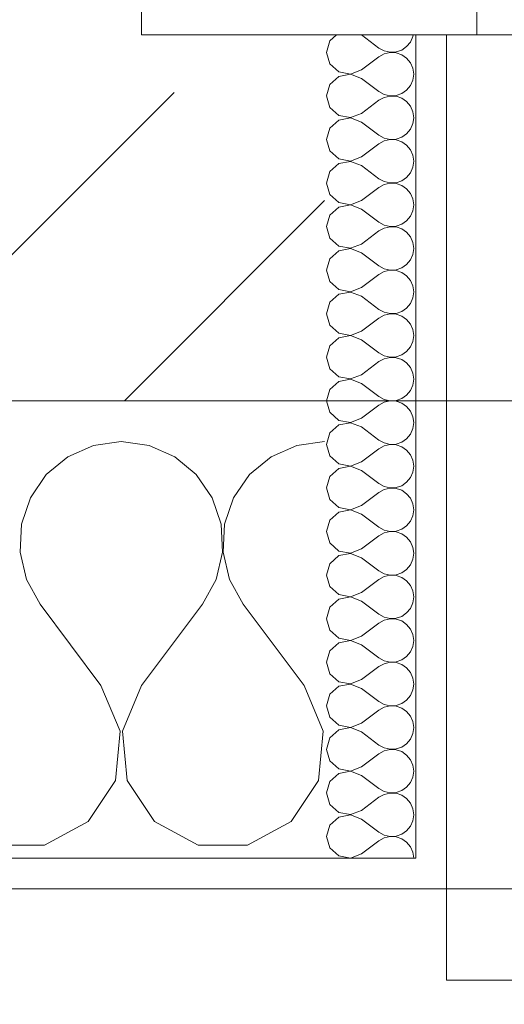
# Model space of a CAD drawing. Header units: metres. Extents: x -4 to 99, y -11 to 17.
# Tile 406 of 656: x 40.7 to 40.859, y -0.193 to 0.13. Entities that reach past the tile are written whole.
import ezdxf

# ---------------------------------------------------------------- set-up
doc = ezdxf.new("R2010")
doc.units = ezdxf.units.M
doc.header["$MEASUREMENT"] = 0
doc.linetypes.add('Strichlinie eng', pattern=[0.115, 0.075, -0.04])
doc.linetypes.add('Wipeout_Contour', pattern=[1, 0, -1])
for name, color, linetype in [('152 - Bemaßung_ Beschriftung.Ausbau', 7, 'Continuous'), ('603 - Struktur.Bodenplatte_ Decke Roh', 7, 'Continuous'), ('604 - Struktur.Wand Aussen', 7, 'Continuous'), ('Neubau_152 - Bemaßung_ Beschriftung.Ausbau', 7, 'Continuous')]:
    doc.layers.add(name, color=color, linetype=linetype)
doc.styles.add('ERSTELLTER_STIL_2', font='txt')
doc.dimstyles.new('ERSTELLTER_STIL__1', dxfattribs={"dimtxt": 0.1, "dimasz": 0.0532, "dimexe": 0.18, "dimexo": 0.0625, "dimgap": 0, "dimtad": 1, "dimzin": 0, "dimdsep": 46, "dimtxsty": 'ERSTELLTER_STIL_2', "dimblk": 'ARROWHEAD_2', "dimblk1": 'ARROWHEAD_2', "dimblk2": 'ARROWHEAD_2', "dimcen": 0.09, "dimse1": 1, "dimse2": 1, "dimclrd": 7, "dimclre": 7, "dimclrt": 7, "dimazin": 0, "dimtfac": 1, "dimtdec": 4, "dimtmove": 0, "dimatfit": 3, "dimfxl": 1, "dimtolj": 1, "dimtzin": 0, "dimarcsym": 0})
doc.dimstyles.new('ERSTELLTER_STIL__2', dxfattribs={"dimtxt": 0.1, "dimasz": 0.0532, "dimexe": 0.18, "dimexo": 0.0625, "dimgap": 0, "dimtad": 1, "dimtih": 1, "dimtoh": 1, "dimzin": 0, "dimdsep": 46, "dimtxsty": 'ERSTELLTER_STIL_2', "dimblk": 'ARROWHEAD_2', "dimblk1": 'ARROWHEAD_2', "dimblk2": 'ARROWHEAD_2', "dimcen": 0.09, "dimse1": 1, "dimse2": 1, "dimclrd": 7, "dimclre": 7, "dimclrt": 7, "dimazin": 0, "dimtfac": 1, "dimtdec": 4, "dimtmove": 0, "dimatfit": 3, "dimfxl": 1, "dimtolj": 1, "dimtzin": 0, "dimarcsym": 0})
doc.dimstyles.new('ERSTELLTER_STIL__4', dxfattribs={"dimtxt": 0.1, "dimasz": 0.0532, "dimexe": 0.18, "dimexo": 0.0625, "dimgap": 0, "dimtad": 1, "dimzin": 0, "dimdsep": 46, "dimtxsty": 'ERSTELLTER_STIL_2', "dimblk": 'ARROWHEAD_2', "dimblk1": 'ARROWHEAD_2', "dimblk2": 'ARROWHEAD_2', "dimcen": 0.09, "dimse1": 1, "dimse2": 1, "dimclrd": 7, "dimclre": 7, "dimclrt": 7, "dimazin": 0, "dimtfac": 1, "dimtdec": 4, "dimtmove": 2, "dimatfit": 3, "dimfxl": 1, "dimtolj": 1, "dimtzin": 0, "dimarcsym": 0})
doc.dimstyles.new('ERSTELLTER_STIL__6', dxfattribs={"dimtxt": 0.18, "dimasz": 0.03648, "dimexe": 0.18, "dimexo": 0.0625, "dimgap": 0, "dimtad": 0, "dimtih": 1, "dimtoh": 1, "dimdec": 4, "dimzin": 0, "dimdsep": 46, "dimcen": 0.09, "dimadec": 0, "dimazin": 0, "dimtfac": 1, "dimtdec": 4, "dimtmove": 0, "dimatfit": 3, "dimldrblk": 'ARROWHEAD_11', "dimfxl": 1, "dimtolj": 1, "dimtzin": 0, "dimarcsym": 0})
pattern_1 = [(0, (0, 0), (0, 0.08660254), [0, -0.05]), (0, (0.025, 0.0433), (0, 0.08660254), [0, -0.05])]

# ---------------------------------------------------------------- blocks, each defined once
blk = doc.blocks.new('*X95')
at = {"layer": '604 - Struktur.Wand Aussen', "color": 7, "linetype": 'Continuous', "lineweight": 5}
for p, q in [((40.72422, -0.0096), (40.71581, -0.01331)), ((40.73333, -0.00833), (40.72422, -0.0096)), ((40.74244, -0.0096), (40.73333, -0.00833)), ((40.75086, -0.01331), (40.74244, -0.0096)), ((40.79089, -0.0096), (40.78248, -0.01331)), ((40.8, -0.00833), (40.79089, -0.0096)), ((40.71581, -0.01331), (40.70873, -0.01918)), ((40.75794, -0.01918), (40.75086, -0.01331)), ((40.78248, -0.01331), (40.77539, -0.01918)), ((40.70873, -0.01918), (40.70352, -0.02676)), ((40.76315, -0.02676), (40.75794, -0.01918)), ((40.77539, -0.01918), (40.77019, -0.02676)), ((40.70352, -0.02676), (40.70058, -0.03547)), ((40.76609, -0.03547), (40.76315, -0.02676)), ((40.77019, -0.02676), (40.76725, -0.03547)), ((40.70058, -0.03547), (40.70013, -0.04466)), ((40.76653, -0.04466), (40.76609, -0.03547)), ((40.76725, -0.03547), (40.7668, -0.04466)), ((40.70013, -0.04466), (40.70222, -0.05362)), ((40.76445, -0.05362), (40.76653, -0.04466)), ((40.7668, -0.04466), (40.76888, -0.05362)), ((40.70222, -0.05362), (40.70667, -0.06167)), ((40.76, -0.06167), (40.76445, -0.05362)), ((40.76888, -0.05362), (40.77333, -0.06167)), ((40.72667, -0.08833), (40.70667, -0.06167)), ((40.74, -0.08833), (40.76, -0.06167)), ((40.79333, -0.08833), (40.77333, -0.06167)), ((40.73295, -0.1033), (40.72667, -0.08833)), ((40.74, -0.08833), (40.73371, -0.1033)), ((40.79962, -0.1033), (40.79333, -0.08833)), ((40.73142, -0.11947), (40.73295, -0.1033)), ((40.73371, -0.1033), (40.73525, -0.11947)), ((40.79808, -0.11947), (40.79962, -0.1033)), ((40.72243, -0.13299), (40.73142, -0.11947)), ((40.73525, -0.11947), (40.74424, -0.13299)), ((40.7891, -0.13299), (40.79808, -0.11947)), ((40.70812, -0.14066), (40.72243, -0.13299)), ((40.74424, -0.13299), (40.75855, -0.14066)), ((40.77479, -0.14066), (40.7891, -0.13299)), ((40.69188, -0.14066), (40.70812, -0.14066)), ((40.75855, -0.14066), (40.77479, -0.14066))]:
    blk.add_line(p, q, dxfattribs=at)
blk = doc.blocks.new('*X107')
at = {"layer": '604 - Struktur.Wand Aussen', "color": 7, "linetype": 'Continuous', "lineweight": 5}
for p, q in [((40.80178, 0.12304), (40.80071, 0.11929)), ((40.80392, 0.125), (40.80178, 0.12304)), ((40.81214, 0.125), (40.81786, 0.12071)), ((40.82822, 0.12267), (40.82901, 0.12448)), ((40.82901, 0.12448), (40.82909, 0.125)), ((40.81786, 0.12071), (40.81958, 0.11976)), ((40.81958, 0.11976), (40.8215, 0.11931)), ((40.82347, 0.11941), (40.82534, 0.12004)), ((40.82534, 0.12004), (40.82696, 0.12116)), ((40.82696, 0.12116), (40.82822, 0.12267)), ((40.80071, 0.11929), (40.80178, 0.11553)), ((40.81214, 0.11357), (40.81786, 0.11786)), ((40.81958, 0.11881), (40.81786, 0.11786)), ((40.8215, 0.11926), (40.81958, 0.11881)), ((40.8215, 0.11931), (40.82347, 0.11941)), ((40.82347, 0.11916), (40.8215, 0.11926)), ((40.82534, 0.11853), (40.82347, 0.11916)), ((40.82696, 0.11742), (40.82534, 0.11853)), ((40.82822, 0.1159), (40.82696, 0.11742)), ((40.80178, 0.11553), (40.80466, 0.1129)), ((40.8085, 0.11217), (40.81214, 0.11357)), ((40.82901, 0.11409), (40.82822, 0.1159)), ((40.82929, 0.11214), (40.82901, 0.11409)), ((40.80466, 0.11139), (40.80178, 0.10876)), ((40.80466, 0.1129), (40.8085, 0.11217)), ((40.8085, 0.11211), (40.80466, 0.11139)), ((40.81214, 0.11071), (40.8085, 0.11211)), ((40.81214, 0.11071), (40.81786, 0.10643)), ((40.82822, 0.10839), (40.82901, 0.11019)), ((40.82901, 0.11019), (40.82929, 0.11214)), ((40.80178, 0.10876), (40.80071, 0.105)), ((40.82534, 0.10575), (40.82696, 0.10687)), ((40.82696, 0.10687), (40.82822, 0.10839)), ((40.80071, 0.105), (40.80178, 0.10124)), ((40.81214, 0.09929), (40.81786, 0.10357)), ((40.81786, 0.10643), (40.81958, 0.10547)), ((40.81958, 0.10453), (40.81786, 0.10357)), ((40.81958, 0.10547), (40.8215, 0.10503)), ((40.8215, 0.10497), (40.81958, 0.10453)), ((40.8215, 0.10503), (40.82347, 0.10512)), ((40.82347, 0.10488), (40.8215, 0.10497)), ((40.82347, 0.10512), (40.82534, 0.10575)), ((40.82534, 0.10425), (40.82347, 0.10488)), ((40.82696, 0.10313), (40.82534, 0.10425)), ((40.80178, 0.10124), (40.80466, 0.09861)), ((40.82822, 0.10161), (40.82696, 0.10313)), ((40.82901, 0.09981), (40.82822, 0.10161)), ((40.80466, 0.0971), (40.80178, 0.09447)), ((40.80466, 0.09861), (40.8085, 0.09789)), ((40.8085, 0.09783), (40.80466, 0.0971)), ((40.8085, 0.09789), (40.81214, 0.09929)), ((40.81214, 0.09643), (40.8085, 0.09783)), ((40.82929, 0.09786), (40.82901, 0.09981)), ((40.82901, 0.09591), (40.82929, 0.09786)), ((40.80178, 0.09447), (40.80071, 0.09071)), ((40.81214, 0.09643), (40.81786, 0.09214)), ((40.82696, 0.09258), (40.82822, 0.0941)), ((40.82822, 0.0941), (40.82901, 0.09591)), ((40.80071, 0.09071), (40.80178, 0.08696)), ((40.81786, 0.09214), (40.81958, 0.09119)), ((40.81958, 0.09119), (40.8215, 0.09074)), ((40.8215, 0.09069), (40.81958, 0.09024)), ((40.8215, 0.09074), (40.82347, 0.09084)), ((40.82347, 0.09059), (40.8215, 0.09069)), ((40.82347, 0.09084), (40.82534, 0.09147)), ((40.82534, 0.08996), (40.82347, 0.09059)), ((40.82534, 0.09147), (40.82696, 0.09258)), ((40.81214, 0.085), (40.81786, 0.08929)), ((40.81958, 0.09024), (40.81786, 0.08929)), ((40.82696, 0.08884), (40.82534, 0.08996)), ((40.82822, 0.08733), (40.82696, 0.08884)), ((40.82901, 0.08552), (40.82822, 0.08733)), ((40.80178, 0.08696), (40.80466, 0.08433)), ((40.80466, 0.08433), (40.8085, 0.0836)), ((40.8085, 0.0836), (40.81214, 0.085)), ((40.82929, 0.08357), (40.82901, 0.08552)), ((40.80466, 0.08282), (40.80178, 0.08018)), ((40.8085, 0.08354), (40.80466, 0.08282)), ((40.81214, 0.08214), (40.8085, 0.08354)), ((40.81214, 0.08214), (40.81786, 0.07786)), ((40.82822, 0.07982), (40.82901, 0.08162)), ((40.82901, 0.08162), (40.82929, 0.08357)), ((40.80178, 0.08018), (40.80071, 0.07643)), ((40.81786, 0.07786), (40.81958, 0.0769)), ((40.82534, 0.07718), (40.82696, 0.0783)), ((40.82696, 0.0783), (40.82822, 0.07982)), ((40.80071, 0.07643), (40.80178, 0.07267)), ((40.81214, 0.07071), (40.81786, 0.075)), ((40.81958, 0.07595), (40.81786, 0.075)), ((40.81958, 0.0769), (40.8215, 0.07646)), ((40.8215, 0.0764), (40.81958, 0.07595)), ((40.8215, 0.07646), (40.82347, 0.07655)), ((40.82347, 0.0763), (40.8215, 0.0764)), ((40.82347, 0.07655), (40.82534, 0.07718)), ((40.82534, 0.07567), (40.82347, 0.0763)), ((40.82696, 0.07456), (40.82534, 0.07567)), ((40.82822, 0.07304), (40.82696, 0.07456)), ((40.80178, 0.07267), (40.80466, 0.07004)), ((40.82901, 0.07124), (40.82822, 0.07304)), ((40.82929, 0.06929), (40.82901, 0.07124)), ((40.80466, 0.06853), (40.80178, 0.0659)), ((40.80466, 0.07004), (40.8085, 0.06931)), ((40.8085, 0.06926), (40.80466, 0.06853)), ((40.8085, 0.06931), (40.81214, 0.07071)), ((40.81214, 0.06786), (40.8085, 0.06926)), ((40.81214, 0.06786), (40.81786, 0.06357)), ((40.82901, 0.06733), (40.82929, 0.06929)), ((40.80178, 0.0659), (40.80071, 0.06214)), ((40.82696, 0.06401), (40.82822, 0.06553)), ((40.82822, 0.06553), (40.82901, 0.06733)), ((40.80071, 0.06214), (40.80178, 0.05839)), ((40.81786, 0.06357), (40.81958, 0.06262)), ((40.81958, 0.06167), (40.81786, 0.06071)), ((40.81958, 0.06262), (40.8215, 0.06217)), ((40.8215, 0.06211), (40.81958, 0.06167)), ((40.8215, 0.06217), (40.82347, 0.06227)), ((40.82347, 0.06202), (40.8215, 0.06211)), ((40.82347, 0.06227), (40.82534, 0.0629)), ((40.82534, 0.06139), (40.82347, 0.06202)), ((40.82534, 0.0629), (40.82696, 0.06401)), ((40.82696, 0.06027), (40.82534, 0.06139)), ((40.80178, 0.05839), (40.80466, 0.05575)), ((40.81214, 0.05643), (40.81786, 0.06071)), ((40.82822, 0.05876), (40.82696, 0.06027)), ((40.82901, 0.05695), (40.82822, 0.05876)), ((40.80466, 0.05575), (40.8085, 0.05503)), ((40.8085, 0.05497), (40.80466, 0.05425)), ((40.8085, 0.05503), (40.81214, 0.05643)), ((40.81214, 0.05357), (40.8085, 0.05497)), ((40.82929, 0.055), (40.82901, 0.05695)), ((40.82901, 0.05305), (40.82929, 0.055)), ((40.80466, 0.05425), (40.80178, 0.05161)), ((40.81214, 0.05357), (40.81786, 0.04929)), ((40.82822, 0.05124), (40.82901, 0.05305)), ((40.80178, 0.05161), (40.80071, 0.04786)), ((40.81786, 0.04929), (40.81958, 0.04833)), ((40.82347, 0.04798), (40.82534, 0.04861)), ((40.82534, 0.04861), (40.82696, 0.04973)), ((40.82696, 0.04973), (40.82822, 0.05124)), ((40.80071, 0.04786), (40.80178, 0.0441)), ((40.81214, 0.04214), (40.81786, 0.04643)), ((40.81958, 0.04738), (40.81786, 0.04643)), ((40.81958, 0.04833), (40.8215, 0.04789)), ((40.8215, 0.04783), (40.81958, 0.04738)), ((40.8215, 0.04789), (40.82347, 0.04798)), ((40.82347, 0.04773), (40.8215, 0.04783)), ((40.82534, 0.0471), (40.82347, 0.04773)), ((40.82696, 0.04599), (40.82534, 0.0471)), ((40.82822, 0.04447), (40.82696, 0.04599)), ((40.80178, 0.0441), (40.80466, 0.04147)), ((40.8085, 0.04074), (40.81214, 0.04214)), ((40.82901, 0.04267), (40.82822, 0.04447)), ((40.82929, 0.04071), (40.82901, 0.04267)), ((40.80466, 0.03996), (40.80178, 0.03733)), ((40.80466, 0.04147), (40.8085, 0.04074)), ((40.8085, 0.04069), (40.80466, 0.03996)), ((40.81214, 0.03929), (40.8085, 0.04069)), ((40.81214, 0.03929), (40.81786, 0.035)), ((40.82822, 0.03696), (40.82901, 0.03876)), ((40.82901, 0.03876), (40.82929, 0.04071)), ((40.80178, 0.03733), (40.80071, 0.03357)), ((40.82696, 0.03544), (40.82822, 0.03696)), ((40.80071, 0.03357), (40.80178, 0.02982)), ((40.81786, 0.035), (40.81958, 0.03405)), ((40.81958, 0.0331), (40.81786, 0.03214)), ((40.81958, 0.03405), (40.8215, 0.0336)), ((40.8215, 0.03354), (40.81958, 0.0331)), ((40.8215, 0.0336), (40.82347, 0.0337)), ((40.82347, 0.03345), (40.8215, 0.03354)), ((40.82347, 0.0337), (40.82534, 0.03433)), ((40.82534, 0.03282), (40.82347, 0.03345)), ((40.82534, 0.03433), (40.82696, 0.03544)), ((40.82696, 0.0317), (40.82534, 0.03282)), ((40.80178, 0.02982), (40.80466, 0.02718)), ((40.81214, 0.02786), (40.81786, 0.03214)), ((40.82822, 0.03018), (40.82696, 0.0317)), ((40.82901, 0.02838), (40.82822, 0.03018)), ((40.80466, 0.02718), (40.8085, 0.02646)), ((40.8085, 0.0264), (40.80466, 0.02567)), ((40.8085, 0.02646), (40.81214, 0.02786)), ((40.81214, 0.025), (40.8085, 0.0264)), ((40.82929, 0.02643), (40.82901, 0.02838)), ((40.82901, 0.02448), (40.82929, 0.02643)), ((40.80178, 0.02304), (40.80071, 0.01929)), ((40.80466, 0.02567), (40.80178, 0.02304)), ((40.81214, 0.025), (40.81786, 0.02071)), ((40.82696, 0.02116), (40.82822, 0.02267)), ((40.82822, 0.02267), (40.82901, 0.02448)), ((40.81786, 0.02071), (40.81958, 0.01976)), ((40.81958, 0.01976), (40.8215, 0.01931)), ((40.8215, 0.01931), (40.82347, 0.01941)), ((40.82347, 0.01941), (40.82534, 0.02004)), ((40.82534, 0.02004), (40.82696, 0.02116)), ((40.80071, 0.01929), (40.80178, 0.01553)), ((40.81214, 0.01357), (40.81786, 0.01786)), ((40.81958, 0.01881), (40.81786, 0.01786)), ((40.8215, 0.01926), (40.81958, 0.01881)), ((40.82347, 0.01916), (40.8215, 0.01926)), ((40.82534, 0.01853), (40.82347, 0.01916)), ((40.82696, 0.01742), (40.82534, 0.01853)), ((40.82822, 0.0159), (40.82696, 0.01742)), ((40.80178, 0.01553), (40.80466, 0.0129)), ((40.8085, 0.01217), (40.81214, 0.01357)), ((40.82901, 0.01409), (40.82822, 0.0159)), ((40.82929, 0.01214), (40.82901, 0.01409)), ((40.80466, 0.01139), (40.80178, 0.00876)), ((40.80466, 0.0129), (40.8085, 0.01217)), ((40.8085, 0.01211), (40.80466, 0.01139)), ((40.81214, 0.01071), (40.8085, 0.01211)), ((40.81214, 0.01071), (40.81786, 0.00643)), ((40.82822, 0.00839), (40.82901, 0.01019)), ((40.82901, 0.01019), (40.82929, 0.01214)), ((40.80178, 0.00876), (40.80071, 0.005)), ((40.82534, 0.00575), (40.82696, 0.00687)), ((40.82696, 0.00687), (40.82822, 0.00839)), ((40.80071, 0.005), (40.80178, 0.00124)), ((40.81214, -0.00071), (40.81786, 0.00357)), ((40.81786, 0.00643), (40.81958, 0.00547)), ((40.81958, 0.00453), (40.81786, 0.00357)), ((40.81958, 0.00547), (40.8215, 0.00503)), ((40.8215, 0.00497), (40.81958, 0.00453)), ((40.8215, 0.00503), (40.82347, 0.00512)), ((40.82347, 0.00488), (40.8215, 0.00497)), ((40.82347, 0.00512), (40.82534, 0.00575)), ((40.82534, 0.00425), (40.82347, 0.00488)), ((40.82696, 0.00313), (40.82534, 0.00425)), ((40.80178, 0.00124), (40.80466, -0.00139)), ((40.82822, 0.00161), (40.82696, 0.00313)), ((40.82901, -0.00019), (40.82822, 0.00161)), ((40.80466, -0.0029), (40.80178, -0.00553)), ((40.80466, -0.00139), (40.8085, -0.00211)), ((40.8085, -0.00217), (40.80466, -0.0029)), ((40.8085, -0.00211), (40.81214, -0.00071)), ((40.81214, -0.00357), (40.8085, -0.00217)), ((40.82929, -0.00214), (40.82901, -0.00019)), ((40.82901, -0.00409), (40.82929, -0.00214)), ((40.80178, -0.00553), (40.80071, -0.00929)), ((40.81214, -0.00357), (40.81786, -0.00786)), ((40.82696, -0.00742), (40.82822, -0.0059)), ((40.82822, -0.0059), (40.82901, -0.00409)), ((40.80071, -0.00929), (40.80178, -0.01304)), ((40.81786, -0.00786), (40.81958, -0.00881)), ((40.81958, -0.00881), (40.8215, -0.00926)), ((40.8215, -0.00931), (40.81958, -0.00976)), ((40.8215, -0.00926), (40.82347, -0.00916)), ((40.82347, -0.00941), (40.8215, -0.00931)), ((40.82347, -0.00916), (40.82534, -0.00853)), ((40.82534, -0.01004), (40.82347, -0.00941)), ((40.82534, -0.00853), (40.82696, -0.00742)), ((40.81214, -0.015), (40.81786, -0.01071)), ((40.81958, -0.00976), (40.81786, -0.01071)), ((40.82696, -0.01116), (40.82534, -0.01004)), ((40.82822, -0.01267), (40.82696, -0.01116)), ((40.82901, -0.01448), (40.82822, -0.01267)), ((40.80178, -0.01304), (40.80466, -0.01567)), ((40.80466, -0.01567), (40.8085, -0.0164)), ((40.8085, -0.0164), (40.81214, -0.015)), ((40.82929, -0.01643), (40.82901, -0.01448)), ((40.80466, -0.01718), (40.80178, -0.01982)), ((40.8085, -0.01646), (40.80466, -0.01718)), ((40.81214, -0.01786), (40.8085, -0.01646)), ((40.81214, -0.01786), (40.81786, -0.02214)), ((40.82822, -0.02018), (40.82901, -0.01838)), ((40.82901, -0.01838), (40.82929, -0.01643)), ((40.80178, -0.01982), (40.80071, -0.02357)), ((40.81786, -0.02214), (40.81958, -0.0231)), ((40.82534, -0.02282), (40.82696, -0.0217)), ((40.82696, -0.0217), (40.82822, -0.02018)), ((40.80071, -0.02357), (40.80178, -0.02733)), ((40.81214, -0.02929), (40.81786, -0.025)), ((40.81958, -0.02405), (40.81786, -0.025)), ((40.81958, -0.0231), (40.8215, -0.02354)), ((40.8215, -0.0236), (40.81958, -0.02405)), ((40.8215, -0.02354), (40.82347, -0.02345)), ((40.82347, -0.0237), (40.8215, -0.0236)), ((40.82347, -0.02345), (40.82534, -0.02282)), ((40.82534, -0.02433), (40.82347, -0.0237)), ((40.82696, -0.02544), (40.82534, -0.02433)), ((40.82822, -0.02696), (40.82696, -0.02544)), ((40.80178, -0.02733), (40.80466, -0.02996)), ((40.82901, -0.02876), (40.82822, -0.02696)), ((40.82929, -0.03071), (40.82901, -0.02876)), ((40.80466, -0.03147), (40.80178, -0.0341)), ((40.80466, -0.02996), (40.8085, -0.03069)), ((40.8085, -0.03074), (40.80466, -0.03147)), ((40.8085, -0.03069), (40.81214, -0.02929)), ((40.81214, -0.03214), (40.8085, -0.03074)), ((40.81214, -0.03214), (40.81786, -0.03643)), ((40.82901, -0.03267), (40.82929, -0.03071)), ((40.80178, -0.0341), (40.80071, -0.03786)), ((40.82696, -0.03599), (40.82822, -0.03447)), ((40.82822, -0.03447), (40.82901, -0.03267)), ((40.80071, -0.03786), (40.80178, -0.04161)), ((40.81786, -0.03643), (40.81958, -0.03738)), ((40.81958, -0.03833), (40.81786, -0.03929)), ((40.81958, -0.03738), (40.8215, -0.03783)), ((40.8215, -0.03789), (40.81958, -0.03833)), ((40.8215, -0.03783), (40.82347, -0.03773)), ((40.82347, -0.03798), (40.8215, -0.03789)), ((40.82347, -0.03773), (40.82534, -0.0371)), ((40.82534, -0.03861), (40.82347, -0.03798)), ((40.82534, -0.0371), (40.82696, -0.03599)), ((40.82696, -0.03973), (40.82534, -0.03861)), ((40.80178, -0.04161), (40.80466, -0.04425)), ((40.81214, -0.04357), (40.81786, -0.03929)), ((40.82822, -0.04124), (40.82696, -0.03973)), ((40.82901, -0.04305), (40.82822, -0.04124)), ((40.80466, -0.04425), (40.8085, -0.04497)), ((40.8085, -0.04503), (40.80466, -0.04575)), ((40.8085, -0.04497), (40.81214, -0.04357)), ((40.81214, -0.04643), (40.8085, -0.04503)), ((40.82929, -0.045), (40.82901, -0.04305)), ((40.82901, -0.04695), (40.82929, -0.045)), ((40.80178, -0.04839), (40.80071, -0.05214)), ((40.80466, -0.04575), (40.80178, -0.04839)), ((40.81214, -0.04643), (40.81786, -0.05071)), ((40.82822, -0.04876), (40.82901, -0.04695)), ((40.81786, -0.05071), (40.81958, -0.05167)), ((40.82347, -0.05202), (40.82534, -0.05139)), ((40.82534, -0.05139), (40.82696, -0.05027)), ((40.82696, -0.05027), (40.82822, -0.04876)), ((40.80071, -0.05214), (40.80178, -0.0559)), ((40.81214, -0.05786), (40.81786, -0.05357)), ((40.81958, -0.05262), (40.81786, -0.05357)), ((40.81958, -0.05167), (40.8215, -0.05211)), ((40.8215, -0.05217), (40.81958, -0.05262)), ((40.8215, -0.05211), (40.82347, -0.05202)), ((40.82347, -0.05227), (40.8215, -0.05217)), ((40.82534, -0.0529), (40.82347, -0.05227)), ((40.82696, -0.05401), (40.82534, -0.0529)), ((40.82822, -0.05553), (40.82696, -0.05401)), ((40.80178, -0.0559), (40.80466, -0.05853)), ((40.8085, -0.05926), (40.81214, -0.05786)), ((40.82901, -0.05733), (40.82822, -0.05553)), ((40.82929, -0.05929), (40.82901, -0.05733)), ((40.80466, -0.06004), (40.80178, -0.06267)), ((40.80466, -0.05853), (40.8085, -0.05926)), ((40.8085, -0.05931), (40.80466, -0.06004)), ((40.81214, -0.06071), (40.8085, -0.05931)), ((40.81214, -0.06071), (40.81786, -0.065)), ((40.82822, -0.06304), (40.82901, -0.06124)), ((40.82901, -0.06124), (40.82929, -0.05929)), ((40.80178, -0.06267), (40.80071, -0.06643)), ((40.82534, -0.06567), (40.82696, -0.06456)), ((40.82696, -0.06456), (40.82822, -0.06304)), ((40.80071, -0.06643), (40.80178, -0.07018)), ((40.81786, -0.065), (40.81958, -0.06595)), ((40.81958, -0.0669), (40.81786, -0.06786)), ((40.81958, -0.06595), (40.8215, -0.0664)), ((40.8215, -0.06646), (40.81958, -0.0669)), ((40.8215, -0.0664), (40.82347, -0.0663)), ((40.82347, -0.06655), (40.8215, -0.06646)), ((40.82347, -0.0663), (40.82534, -0.06567)), ((40.82534, -0.06718), (40.82347, -0.06655)), ((40.82696, -0.0683), (40.82534, -0.06718)), ((40.80178, -0.07018), (40.80466, -0.07282)), ((40.81214, -0.07214), (40.81786, -0.06786)), ((40.82822, -0.06982), (40.82696, -0.0683)), ((40.82901, -0.07162), (40.82822, -0.06982)), ((40.80466, -0.07282), (40.8085, -0.07354)), ((40.8085, -0.0736), (40.80466, -0.07433)), ((40.8085, -0.07354), (40.81214, -0.07214)), ((40.81214, -0.075), (40.8085, -0.0736)), ((40.82929, -0.07357), (40.82901, -0.07162)), ((40.82901, -0.07552), (40.82929, -0.07357)), ((40.80178, -0.07696), (40.80071, -0.08071)), ((40.80466, -0.07433), (40.80178, -0.07696)), ((40.81214, -0.075), (40.81786, -0.07929)), ((40.82696, -0.07884), (40.82822, -0.07733)), ((40.82822, -0.07733), (40.82901, -0.07552)), ((40.80071, -0.08071), (40.80178, -0.08447)), ((40.81786, -0.07929), (40.81958, -0.08024)), ((40.81958, -0.08024), (40.8215, -0.08069)), ((40.8215, -0.08069), (40.82347, -0.08059)), ((40.82347, -0.08059), (40.82534, -0.07996)), ((40.82534, -0.07996), (40.82696, -0.07884)), ((40.81214, -0.08643), (40.81786, -0.08214)), ((40.81958, -0.08119), (40.81786, -0.08214)), ((40.8215, -0.08074), (40.81958, -0.08119)), ((40.82347, -0.08084), (40.8215, -0.08074)), ((40.82534, -0.08147), (40.82347, -0.08084)), ((40.82696, -0.08258), (40.82534, -0.08147)), ((40.82822, -0.0841), (40.82696, -0.08258)), ((40.80178, -0.08447), (40.80466, -0.0871)), ((40.80466, -0.0871), (40.8085, -0.08783)), ((40.8085, -0.08783), (40.81214, -0.08643)), ((40.82901, -0.08591), (40.82822, -0.0841)), ((40.82929, -0.08786), (40.82901, -0.08591)), ((40.80466, -0.08861), (40.80178, -0.09124)), ((40.8085, -0.08789), (40.80466, -0.08861)), ((40.81214, -0.08929), (40.8085, -0.08789)), ((40.81214, -0.08929), (40.81786, -0.09357)), ((40.82822, -0.09161), (40.82901, -0.08981)), ((40.82901, -0.08981), (40.82929, -0.08786)), ((40.80178, -0.09124), (40.80071, -0.095)), ((40.81786, -0.09357), (40.81958, -0.09453)), ((40.82534, -0.09425), (40.82696, -0.09313)), ((40.82696, -0.09313), (40.82822, -0.09161)), ((40.80071, -0.095), (40.80178, -0.09876)), ((40.81214, -0.10071), (40.81786, -0.09643)), ((40.81958, -0.09547), (40.81786, -0.09643)), ((40.81958, -0.09453), (40.8215, -0.09497)), ((40.8215, -0.09503), (40.81958, -0.09547)), ((40.8215, -0.09497), (40.82347, -0.09488)), ((40.82347, -0.09512), (40.8215, -0.09503)), ((40.82347, -0.09488), (40.82534, -0.09425)), ((40.82534, -0.09575), (40.82347, -0.09512)), ((40.82696, -0.09687), (40.82534, -0.09575)), ((40.80178, -0.09876), (40.80466, -0.10139)), ((40.82822, -0.09839), (40.82696, -0.09687)), ((40.82901, -0.10019), (40.82822, -0.09839)), ((40.80466, -0.1029), (40.80178, -0.10553)), ((40.80466, -0.10139), (40.8085, -0.10211)), ((40.8085, -0.10217), (40.80466, -0.1029)), ((40.8085, -0.10211), (40.81214, -0.10071)), ((40.81214, -0.10357), (40.8085, -0.10217)), ((40.82929, -0.10214), (40.82901, -0.10019)), ((40.82901, -0.10409), (40.82929, -0.10214)), ((40.80178, -0.10553), (40.80071, -0.10929)), ((40.81214, -0.10357), (40.81786, -0.10786)), ((40.82696, -0.10742), (40.82822, -0.1059)), ((40.82822, -0.1059), (40.82901, -0.10409)), ((40.80071, -0.10929), (40.80178, -0.11304)), ((40.81786, -0.10786), (40.81958, -0.10881)), ((40.81958, -0.10976), (40.81786, -0.11071)), ((40.81958, -0.10881), (40.8215, -0.10926)), ((40.8215, -0.10931), (40.81958, -0.10976)), ((40.8215, -0.10926), (40.82347, -0.10916)), ((40.82347, -0.10941), (40.8215, -0.10931)), ((40.82347, -0.10916), (40.82534, -0.10853)), ((40.82534, -0.11004), (40.82347, -0.10941)), ((40.82534, -0.10853), (40.82696, -0.10742)), ((40.81214, -0.115), (40.81786, -0.11071)), ((40.82696, -0.11116), (40.82534, -0.11004)), ((40.82822, -0.11267), (40.82696, -0.11116)), ((40.82901, -0.11448), (40.82822, -0.11267)), ((40.80178, -0.11304), (40.80466, -0.11567)), ((40.80466, -0.11567), (40.8085, -0.1164)), ((40.8085, -0.1164), (40.81214, -0.115)), ((40.82929, -0.11643), (40.82901, -0.11448)), ((40.80466, -0.11718), (40.80178, -0.11982)), ((40.8085, -0.11646), (40.80466, -0.11718)), ((40.81214, -0.11786), (40.8085, -0.11646)), ((40.81214, -0.11786), (40.81786, -0.12214)), ((40.82822, -0.12018), (40.82901, -0.11838)), ((40.82901, -0.11838), (40.82929, -0.11643)), ((40.80178, -0.11982), (40.80071, -0.12357)), ((40.81786, -0.12214), (40.81958, -0.1231)), ((40.82534, -0.12282), (40.82696, -0.1217)), ((40.82696, -0.1217), (40.82822, -0.12018)), ((40.80071, -0.12357), (40.80178, -0.12733)), ((40.81214, -0.12929), (40.81786, -0.125)), ((40.81958, -0.12405), (40.81786, -0.125)), ((40.81958, -0.1231), (40.8215, -0.12354)), ((40.8215, -0.1236), (40.81958, -0.12405)), ((40.8215, -0.12354), (40.82347, -0.12345)), ((40.82347, -0.1237), (40.8215, -0.1236)), ((40.82347, -0.12345), (40.82534, -0.12282)), ((40.82534, -0.12433), (40.82347, -0.1237)), ((40.82696, -0.12544), (40.82534, -0.12433)), ((40.82822, -0.12696), (40.82696, -0.12544)), ((40.80178, -0.12733), (40.80466, -0.12996)), ((40.82901, -0.12876), (40.82822, -0.12696)), ((40.82929, -0.13071), (40.82901, -0.12876)), ((40.80466, -0.13147), (40.80178, -0.1341)), ((40.80466, -0.12996), (40.8085, -0.13069)), ((40.8085, -0.13074), (40.80466, -0.13147)), ((40.8085, -0.13069), (40.81214, -0.12929)), ((40.81214, -0.13214), (40.8085, -0.13074)), ((40.81214, -0.13214), (40.81786, -0.13643)), ((40.82901, -0.13267), (40.82929, -0.13071)), ((40.80178, -0.1341), (40.80071, -0.13786)), ((40.82696, -0.13599), (40.82822, -0.13447)), ((40.82822, -0.13447), (40.82901, -0.13267)), ((40.80071, -0.13786), (40.80178, -0.14161)), ((40.81786, -0.13643), (40.81958, -0.13738)), ((40.81958, -0.13833), (40.81786, -0.13929)), ((40.81958, -0.13738), (40.8215, -0.13783)), ((40.8215, -0.13789), (40.81958, -0.13833)), ((40.8215, -0.13783), (40.82347, -0.13773)), ((40.82347, -0.13798), (40.8215, -0.13789)), ((40.82347, -0.13773), (40.82534, -0.1371)), ((40.82534, -0.13861), (40.82347, -0.13798)), ((40.82534, -0.1371), (40.82696, -0.13599)), ((40.82696, -0.13973), (40.82534, -0.13861)), ((40.80178, -0.14161), (40.80466, -0.14425)), ((40.81214, -0.14357), (40.81786, -0.13929)), ((40.82822, -0.14124), (40.82696, -0.13973)), ((40.82901, -0.14305), (40.82822, -0.14124)), ((40.80466, -0.14425), (40.8085, -0.14497)), ((40.8085, -0.14497), (40.81214, -0.14357)), ((40.82929, -0.145), (40.82901, -0.14305))]:
    blk.add_line(p, q, dxfattribs=at)
blk = doc.blocks.new('ARROWHEAD_11')
at = {"color": 0, "linetype": 'Continuous', "lineweight": 0}
blk.add_line((0, 0), (-1, 0), dxfattribs=at)
at = {"color": 0, "linetype": 'Continuous', "lineweight": 0, "const_width": 0.25, "flags": 128}
blk.add_lwpolyline([(-0.125, 0, 1), (0.125, 0, 1)], format="xyb", close=True, dxfattribs=at)
blk = doc.blocks.new('*D363')
at = {"layer": '152 - Bemaßung_ Beschriftung.Ausbau', "color": 7, "linetype": 'Continuous', "lineweight": 5}
for p, q in [((-1.675, 0.005), (-1.675, 0.245)), ((-1.71, 0.02521), (-1.64, -0.01521)), ((-1.6225, 0.005), (-1.7275, 0.005)), ((-1.675, -0.145), (-1.675, 0.005)), ((-1.71, -0.12479), (-1.64, -0.16521)), ((-1.6225, -0.145), (-1.7275, -0.145)), ((-1.675, -0.17923), (-1.675, -0.145))]:
    blk.add_line(p, q, dxfattribs=at)
at = {"layer": '152 - Bemaßung_ Beschriftung.Ausbau', "color": 7, "lineweight": 5, "insert": (-1.68664, -0.14589), "char_height": 0.1, "attachment_point": 7, "rotation": 90, "style": 'ERSTELLTER_STIL_2'}
blk.add_mtext('\\A1;{\\pql;\\fArial|b0|i0|c0|p38;15}', dxfattribs=at)
blk = doc.blocks.new('ARROWHEAD_2')
at = {"color": 0, "linetype": 'Continuous', "lineweight": 0}
for p, q in [((-0.3781, -0.655), (0.3781, 0.655)), ((0, 0), (-1, 0))]:
    blk.add_line(p, q, dxfattribs=at)
blk = doc.blocks.new('*D364')
at = {"layer": '152 - Bemaßung_ Beschriftung.Ausbau', "color": 7, "linetype": 'Continuous', "lineweight": 5}
blk.add_line((-1.71, 0.02521), (-1.64, -0.01521), dxfattribs=at)
blk = doc.blocks.new('*D369')
at = {"layer": '152 - Bemaßung_ Beschriftung.Ausbau', "color": 7, "linetype": 'Continuous', "lineweight": 5}
for p, q in [((-2.175, 0.005), (-2.175, 0.245)), ((-2.21, 0.02521), (-2.14, -0.01521)), ((-2.1225, 0.005), (-2.2275, 0.005)), ((-2.175, -0.145), (-2.175, 0.005)), ((-2.21, -0.12479), (-2.14, -0.16521)), ((-2.1225, -0.145), (-2.2275, -0.145)), ((-2.175, -0.17923), (-2.175, -0.145))]:
    blk.add_line(p, q, dxfattribs=at)
at = {"layer": '152 - Bemaßung_ Beschriftung.Ausbau', "color": 7, "lineweight": 5, "insert": (-2.1845, -0.14511), "char_height": 0.1, "attachment_point": 7, "rotation": 90, "style": 'ERSTELLTER_STIL_2'}
blk.add_mtext('\\A1;{\\pql;\\fArial|b0|i0|c0|p38;15}', dxfattribs=at)
blk = doc.blocks.new('*D370')
at = {"layer": '152 - Bemaßung_ Beschriftung.Ausbau', "color": 7, "linetype": 'Continuous', "lineweight": 5}
for p, q in [((-2.21, 0.27019), (-2.14, 0.22978)), ((-2.14, 0.22479), (-2.21, 0.26521)), ((-2.1225, 0.245), (-2.2275, 0.245)), ((-2.175, 0.005), (-2.175, 0.245)), ((-2.21, 0.02521), (-2.14, -0.01521))]:
    blk.add_line(p, q, dxfattribs=at)
at = {"layer": '152 - Bemaßung_ Beschriftung.Ausbau', "color": 7, "lineweight": 5, "insert": (-2.195, 0.04911), "char_height": 0.1, "attachment_point": 7, "rotation": 90, "style": 'ERSTELLTER_STIL_2'}
blk.add_mtext('\\A1;{\\pql;\\fArial|b0|i0|c0|p38;24}', dxfattribs=at)
blk = doc.blocks.new('*D406')
at = {"layer": '152 - Bemaßung_ Beschriftung.Ausbau', "color": 7, "linetype": 'Continuous', "lineweight": 5}
for p, q in [((39.54, -4.1125), (39.54, -4.0075)), ((40.74, -4.1125), (40.74, -4.0075)), ((39.56021, -4.025), (39.51979, -4.095)), ((40.76021, -4.025), (40.71979, -4.095)), ((39.54, -4.06), (40.74, -4.06))]:
    blk.add_line(p, q, dxfattribs=at)
at = {"layer": '152 - Bemaßung_ Beschriftung.Ausbau', "color": 7, "lineweight": 5, "insert": (40.00697, -4.04), "char_height": 0.1, "attachment_point": 7, "style": 'ERSTELLTER_STIL_2'}
blk.add_mtext('\\A1;{\\pql;\\fArial|b0|i0|c0|p38;1,20}', dxfattribs=at)
blk = doc.blocks.new('*D407')
at = {"layer": '152 - Bemaßung_ Beschriftung.Ausbau', "color": 7, "linetype": 'Continuous', "lineweight": 5}
for p, q in [((40.74, -4.1125), (40.74, -4.0075)), ((41.94, -4.1125), (41.94, -4.0075)), ((40.76021, -4.025), (40.71979, -4.095)), ((41.96021, -4.025), (41.91979, -4.095)), ((40.74, -4.06), (41.94, -4.06))]:
    blk.add_line(p, q, dxfattribs=at)
at = {"layer": '152 - Bemaßung_ Beschriftung.Ausbau', "color": 7, "lineweight": 5, "char_height": 0.1, "attachment_point": 7, "style": 'ERSTELLTER_STIL_2'}
for s, insert in [('\\A1;{\\pql;\\fArial|b0|i0|c0|p38;1,20}', (41.20697, -4.04)), ('\\A1;{\\pql;\\fArial|b0|i0|c0|p38;2,01}', (41.20697, -4.18))]:
    blk.add_mtext(s, dxfattribs=dict(at, insert=insert))
blk = doc.blocks.new('*D442')
at = {"layer": '152 - Bemaßung_ Beschriftung.Ausbau', "color": 7, "linetype": 'Continuous', "lineweight": 5}
for p, q in [((40.4352, -4.525), (40.39479, -4.595)), ((43.5652, -4.525), (43.52478, -4.595)), ((40.41499, -4.56), (43.54499, -4.56))]:
    blk.add_line(p, q, dxfattribs=at)
at = {"layer": '152 - Bemaßung_ Beschriftung.Ausbau', "color": 7, "lineweight": 5, "insert": (41.84696, -4.54), "char_height": 0.1, "attachment_point": 7, "style": 'ERSTELLTER_STIL_2'}
blk.add_mtext('\\A1;{\\pql;\\fArial|b0|i0|c0|p38;3,13}', dxfattribs=at)
blk = doc.blocks.new('*D443')
at = {"layer": '152 - Bemaßung_ Beschriftung.Ausbau', "color": 7, "linetype": 'Continuous', "lineweight": 5}
for p, q in [((43.54499, -4.6125), (43.54499, -4.5075)), ((43.96499, -4.6125), (43.96499, -4.5075)), ((43.5652, -4.525), (43.52478, -4.595)), ((43.9852, -4.525), (43.94478, -4.595)), ((40.41499, -4.56), (43.54499, -4.56)), ((43.54499, -4.56), (43.96499, -4.56))]:
    blk.add_line(p, q, dxfattribs=at)
at = {"layer": '152 - Bemaßung_ Beschriftung.Ausbau', "color": 7, "lineweight": 5, "insert": (43.6791, -4.54), "char_height": 0.1, "attachment_point": 7, "style": 'ERSTELLTER_STIL_2'}
blk.add_mtext('\\A1;{\\pql;\\fArial|b0|i0|c0|p38;42}', dxfattribs=at)
blk = doc.blocks.new('*D482')
at = {"layer": '152 - Bemaßung_ Beschriftung.Ausbau', "color": 7, "linetype": 'Continuous', "lineweight": 5}
for p, q in [((40.27999, -5.1125), (40.27999, -5.0075)), ((43.57999, -5.1125), (43.57999, -5.0075)), ((40.3002, -5.025), (40.25978, -5.095)), ((43.6002, -5.025), (43.55978, -5.095)), ((40.27999, -5.06), (43.57999, -5.06))]:
    blk.add_line(p, q, dxfattribs=at)
at = {"layer": '152 - Bemaßung_ Beschriftung.Ausbau', "color": 7, "lineweight": 5, "insert": (41.79696, -5.04), "char_height": 0.1, "attachment_point": 7, "style": 'ERSTELLTER_STIL_2'}
blk.add_mtext('\\A1;{\\pql;\\fArial|b0|i0|c0|p38;3,30}', dxfattribs=at)
blk = doc.blocks.new('*D497')
at = {"layer": '152 - Bemaßung_ Beschriftung.Ausbau', "color": 7, "linetype": 'Continuous', "lineweight": 5}
for p, q in [((-0.165, -5.6125), (-0.165, -5.5075)), ((62.42503, -5.6125), (62.42503, -5.5075)), ((-0.14479, -5.525), (-0.18521, -5.595)), ((62.40482, -5.595), (62.44523, -5.525)), ((-0.19923, -5.56), (-0.165, -5.56)), ((-0.165, -5.56), (62.42503, -5.56)), ((62.42503, -5.56), (62.45926, -5.56))]:
    blk.add_line(p, q, dxfattribs=at)
at = {"layer": '152 - Bemaßung_ Beschriftung.Ausbau', "color": 7, "lineweight": 5, "insert": (30.95904, -5.54), "char_height": 0.1, "attachment_point": 7, "style": 'ERSTELLTER_STIL_2'}
blk.add_mtext('\\A1;{\\pql;\\fArial|b0|i0|c0|p38;62,59}', dxfattribs=at)
blk = doc.blocks.new('*D610')
at = {"layer": '152 - Bemaßung_ Beschriftung.Ausbau', "color": 7, "linetype": 'Continuous', "lineweight": 5}
for p, q in [((45.78033, 0.245), (45.78033, 3.72)), ((45.74533, 0.26521), (45.81533, 0.22479)), ((45.83283, 0.245), (45.72783, 0.245)), ((45.78033, 0.005), (45.78033, 0.245)), ((45.74533, 0.02521), (45.81533, -0.01521)), ((45.83283, 0.005), (45.72783, 0.005)), ((45.78033, -0.02923), (45.78033, 0.005))]:
    blk.add_line(p, q, dxfattribs=at)
at = {"color": 254, "linetype": 'Wipeout_Contour', "lineweight": 0, "ltscale": 182.85335}
blk.add_wipeout([(45.78176, 0.02769), (45.78176, 0.22231), (45.6389, 0.22231), (45.6389, 0.02769)], dxfattribs=at).dxf.layer = '152 - Bemaßung_ Beschriftung.Ausbau'
at = {"layer": '152 - Bemaßung_ Beschriftung.Ausbau', "color": 7, "lineweight": 5, "insert": (45.76033, 0.04911), "char_height": 0.1, "attachment_point": 7, "rotation": 90, "style": 'ERSTELLTER_STIL_2'}
blk.add_mtext('\\A1;{\\pql;\\fArial|b0|i0|c0|p38;24}', dxfattribs=at)
blk = doc.blocks.new('*D615')
at = {"layer": '152 - Bemaßung_ Beschriftung.Ausbau', "color": 7, "linetype": 'Continuous', "lineweight": 5}
for p, q in [((44.30621, 0.73019), (44.37621, 0.68977)), ((44.39371, 0.70998), (44.28871, 0.70998)), ((44.34121, 0.245), (44.34121, 0.70998)), ((44.30621, 0.26521), (44.37621, 0.22479)), ((44.39371, 0.245), (44.28871, 0.245)), ((44.34121, 0.21077), (44.34121, 0.245))]:
    blk.add_line(p, q, dxfattribs=at)
at = {"layer": '152 - Bemaßung_ Beschriftung.Ausbau', "color": 7, "lineweight": 5, "char_height": 0.1, "attachment_point": 7, "rotation": 90, "style": 'ERSTELLTER_STIL_2'}
for s, insert in [('\\A1;{\\pql;\\fArial|b0|i0|c0|p38;13}', (44.32121, 0.53798)), ('\\A1;{\\pql;\\fArial|b0|i0|c0|p38;46\\fArial|b0|i0|c0|p38;\\A1{\\H.66x;\\S5^  ;}}', (44.32286, 0.02291))]:
    blk.add_mtext(s, dxfattribs=dict(at, insert=insert))

msp = doc.modelspace()

# ---------------------------------------------------------------- hatches: boundary and pattern name
at = {"layer": '604 - Struktur.Wand Aussen', "linetype": 'Continuous', "lineweight": 0, "true_color": 0x000000}
h = msp.add_hatch(dxfattribs=at)
h.set_pattern_fill('Beton__Stahlbeton_0001', color=18, style=0, pattern_type=2)
h.set_pattern_definition([(45, (0, 0), (-0.0848528, 0.0848528), []), (45, (-0.04243, 0.04243), (-0.0848528, 0.0848528), [0.09, -0.03])])
h.paths.add_polyline_path([(39.48, 0.125), (39.48, 0.005), (40.8, 0.005), (40.8, 0.125), (40.74, 0.125), (40.74, 0.195), (40.74, 0.245), (39.54, 0.245), (39.54, 0.195), (39.54, 0.125)])
h = msp.add_hatch(dxfattribs=at)
h.set_pattern_fill('Verputz_0001', color=18, style=0, pattern_type=2)
h.set_pattern_definition(pattern_1)
h.paths.add_polyline_path([(40.83, 0.125), (40.83, -0.155), (40.84, -0.155), (40.84, 0.125)])
h = msp.add_hatch(dxfattribs=at)
h.set_pattern_fill('Verputz_0001', color=18, style=0, pattern_type=2)
h.set_pattern_definition(pattern_1)
h.paths.add_polyline_path([(39.45, -0.145), (39.45, -0.155), (40.83, -0.155), (40.83, -0.145)])

# ---------------------------------------------------------------- linework, layer by layer
at = {"layer": '603 - Struktur.Bodenplatte_ Decke Roh', "color": 7, "linetype": 'Continuous', "lineweight": 18, "flags": 128}
msp.add_lwpolyline([(-0.015, 0.005), (43.73, 0.005)], dxfattribs=at)
at = {"layer": '604 - Struktur.Wand Aussen', "color": 7, "linetype": 'Continuous', "lineweight": 13}
for p, q in [((40.74, 0.125), (40.74, 0.195)), ((40.74, 0.125), (40.74, 0.195)), ((40.74, 0.125), (40.74, 0.195)), ((40.85, 0.125), (40.85, 0.135)), ((40.8, 0.125), (40.74, 0.125)), ((40.74, 0.125), (40.85, 0.125)), ((40.8, 0.125), (40.74, 0.125)), ((40.8, 0.125), (40.74, 0.125)), ((40.85, 0.125), (41.79, 0.125)), ((39.48, 0.005), (40.8, 0.005))]:
    msp.add_line(p, q, dxfattribs=at)
at = {"layer": '604 - Struktur.Wand Aussen', "color": 7, "linetype": 'Continuous', "lineweight": 5}
for p, q in [((40.8, 0.125), (40.83, 0.125)), ((40.8, 0.125), (40.83, 0.125)), ((40.8, 0.125), (40.83, 0.125)), ((40.83, 0.125), (40.84, 0.125)), ((40.83, 0.125), (40.83, -0.145)), ((40.83, -0.145), (40.83, 0.125)), ((40.83, 0.125), (40.84, 0.125)), ((40.83, 0.125), (40.84, 0.125)), ((40.84, 0.005), (40.84, 0.125)), ((40.84, 0.005), (40.84, 0.125)), ((40.84, -0.005), (40.84, 0.005)), ((40.84, -0.005), (40.84, 0.005)), ((40.84, -0.145), (40.84, -0.005)), ((40.84, -0.145), (40.84, -0.005)), ((39.48, -0.145), (40.8, -0.145)), ((40.8, -0.145), (40.83, -0.145)), ((40.84, -0.155), (40.84, -0.145)), ((40.84, -0.155), (40.84, -0.145)), ((40.83, -0.155), (40.84, -0.155))]:
    msp.add_line(p, q, dxfattribs=at)
at = {"layer": '604 - Struktur.Wand Aussen', "color": 7, "linetype": 'Continuous', "lineweight": 9}
for p, q in [((40.84, -0.185), (40.84, -0.155)), ((41.94, -0.185), (40.84, -0.185))]:
    msp.add_line(p, q, dxfattribs=at)
at = {"layer": '604 - Struktur.Wand Aussen', "color": 7, "linetype": 'Strichlinie eng', "lineweight": 9}
msp.add_line((41.94, -0.155), (40.84, -0.155), dxfattribs=at)
at = {"layer": '604 - Struktur.Wand Aussen', "color": 7, "linetype": 'Continuous', "lineweight": 5, "flags": 128}
msp.add_lwpolyline([(39.45, -0.155), (40.83, -0.155)], dxfattribs=at)

# ---------------------------------------------------------------- block references
at = {"layer": '604 - Struktur.Wand Aussen', "color": 7, "lineweight": 18}
for name in ['*X107', '*X95']:
    msp.add_blockref(name, (0, 0), dxfattribs=at)

# ---------------------------------------------------------------- dimensions: what is measured, and where the dimension line sits
at = {"layer": '152 - Bemaßung_ Beschriftung.Ausbau', "color": 7, "linetype": 'Continuous', "lineweight": 5}
for base, p1, p2, picture, middle in [((43.96499, -4.56), (43.54499, 0.255), (43.96499, 0.70998), '*D443', (43.75534, -4.49)), ((43.57999, -5.06), (40.27999, 0.69998), (43.57999, 0.69998), '*D482', (41.92684, -4.99)), ((43.54499, -4.56), (40.41499, 0.255), (43.54499, 0.255), '*D442', (41.97684, -4.49)), ((40.74, -4.06), (39.54, 0.125), (40.74, 0.125), '*D406', (40.13685, -3.99)), ((41.94, -4.06), (40.74, 0.125), (41.94, 0.125), '*D407', (41.33685, -3.99)), ((62.42503, -5.56), (-0.165, -0.145), (62.42503, -0.145), '*D497', (31.12704, -5.49))]:
    dim = msp.add_linear_dim(base=base, p1=p1, p2=p2, dimstyle='ERSTELLTER_STIL__2', dxfattribs=at)
    dim.commit()
    dim.dimension.update_dxf_attribs({"geometry": picture, "text_midpoint": middle, "dimtype": 160})
for base, p1, p2, dimstyle, picture, middle in [((-2.175, 0.245), (62.27503, 0.005), (0.36999, 0.245), 'ERSTELLTER_STIL__1', '*D370', (-2.245, 0.12535)), ((-2.175, 0.005), (-0.165, -0.145), (62.27503, 0.005), 'ERSTELLTER_STIL__4', '*D369', (-2.2345, -0.06888)), ((-1.675, 0.005), (-0.165, -0.145), (62.27503, 0.005), 'ERSTELLTER_STIL__4', '*D363', (-1.73664, -0.06965)), ((-1.675, 0.005), (62.275025, 0.005), (-0.015, 0.005), 'ERSTELLTER_STIL__1', '*D364', (-1.7450000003, 0.001853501))]:
    dim = msp.add_linear_dim(base=base, p1=p1, p2=p2, angle=90, dimstyle=dimstyle, dxfattribs=at)
    dim.commit()
    dim.dimension.update_dxf_attribs({"geometry": picture, "text_midpoint": middle, "dimtype": 160, "text_rotation": 90})

# ---------------------------------------------------------------- leaders
at = {"layer": 'Neubau_152 - Bemaßung_ Beschriftung.Ausbau', "color": 1, "linetype": 'Continuous', "lineweight": 13, "annotation_type": 0, "has_hookline": 1}
for points, hookline_direction, text_width in [([(40.62439, 0.255), (40.62439, -0.74573), (40.6997, -0.74573)], 0, 1.16203), ([(41.99214, -0.1805), (41.99214, -3.49385), (41.74836, -3.49385)], 1, 2.45391)]:
    msp.add_leader(points, dimstyle='ERSTELLTER_STIL__6', dxfattribs=dict(at, hookline_direction=hookline_direction, text_width=text_width))

# ---------------------------------------------------------------- next in the draw order: dimensions: what is measured, and where the dimension line sits
at = {"layer": '152 - Bemaßung_ Beschriftung.Ausbau', "color": 7, "linetype": 'Continuous', "lineweight": 5}
dim = msp.add_linear_dim(base=(45.78033, 0.245), p1=(21.9375, 0.005), p2=(22.1775, 0.245), angle=90, dimstyle='ERSTELLTER_STIL__1', dxfattribs=at)
dim.commit()
dim.dimension.update_dxf_attribs({"geometry": '*D610', "text_midpoint": (45.71033, 0.12535), "dimtype": 160, "text_rotation": 90})

# ---------------------------------------------------------------- next in the draw order: dimensions: what is measured, and where the dimension line sits
dim = msp.add_linear_dim(base=(44.34121, 0.70998), p1=(22.1775, 0.245), p2=(43.96499, 0.70998), angle=90, dimstyle='ERSTELLTER_STIL__1', dxfattribs=at)
dim.commit()
dim.dimension.update_dxf_attribs({"geometry": '*D615', "text_midpoint": (44.27121, 0.23421), "dimtype": 160, "text_rotation": 90})

doc.saveas('drawing.dxf')
